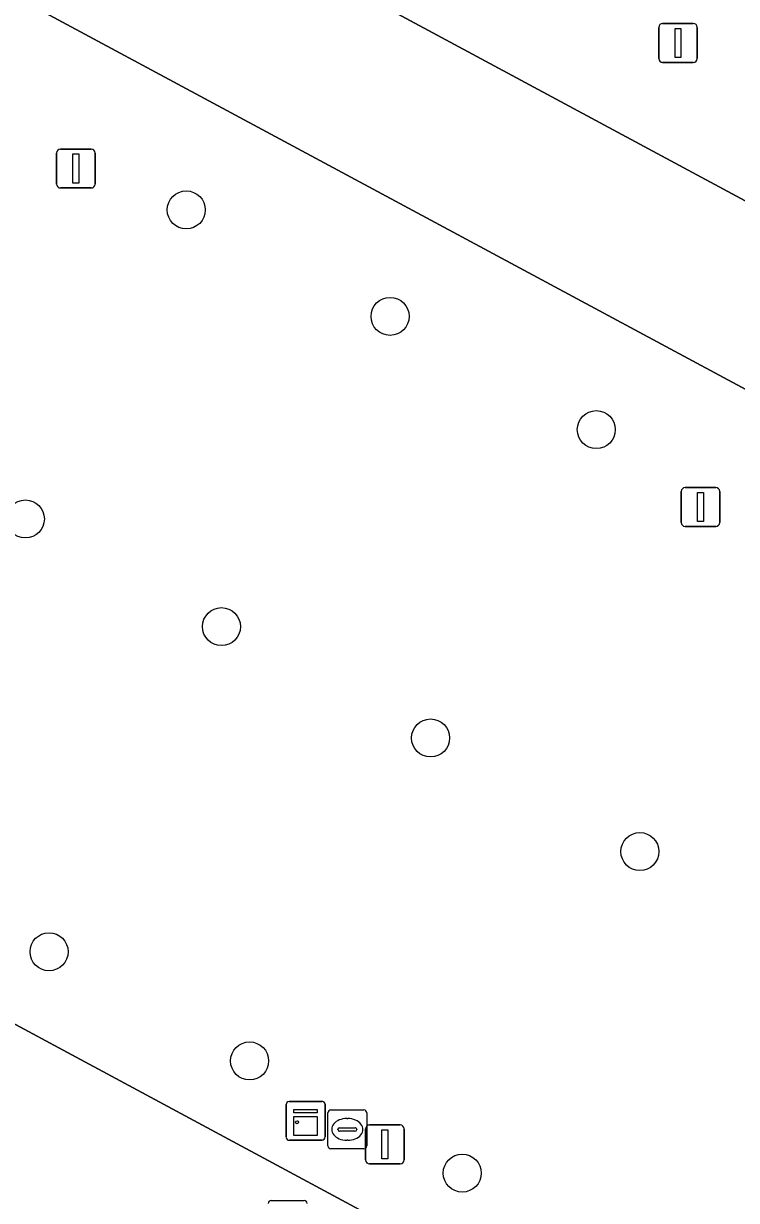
# Model space of a CAD drawing. Extents: x 159489 to 160304, y 383825 to 384531.
# Drawn here: x 159655.5 to 159673.86, y 384247.66 to 384277.95 of the extents above; entities that cross this region are included whole.
import ezdxf

# ---------------------------------------------------------------- set-up
doc = ezdxf.new("R2010")
doc.units = 0
for name, color, linetype in [('IMGEO_Boom', 7, 'Continuous'), ('IMGEO_Groenvoorziening', 7, 'Continuous'), ('IMGEO_Kast', 7, 'Continuous'), ('IMGEO_Lichtmast', 7, 'Continuous'), ('IMGEO_Rijbaan_lokaal_gesloten', 7, 'Continuous'), ('IMGEO_Rioolput', 7, 'Continuous'), ('IMGEO_Voetpad_gesloten', 7, 'Continuous')]:
    doc.layers.add(name, color=color, linetype=linetype)

msp = doc.modelspace()

# ---------------------------------------------------------------- linework, layer by layer
at = {"layer": 'IMGEO_Boom'}
for centre in [(159659.693, 384273.153), (159664.939, 384270.413), (159670.248, 384267.498), (159655.551, 384265.2), (159660.599, 384262.429), (159665.982, 384259.564), (159671.369, 384256.641), (159656.161, 384254.063), (159661.323, 384251.254), (159666.797, 384248.367)]:
    msp.add_circle(centre, 0.489, dxfattribs=at)
at = {"layer": 'IMGEO_Groenvoorziening'}
for points in [[(159657.072, 384282.538), (159698.254, 384260.388)], [(159699.221, 384255.028), (159655.026, 384278.787)], [(159653.655, 384278.383), (159643.082, 384258.763), (159687.782, 384234.713), (159702.031, 384227.047), (159699.72, 384254.238)]]:
    msp.add_lwpolyline(points, dxfattribs=at)
at = {"layer": 'IMGEO_Kast'}
for p, q in [((159662.265, 384249.288), (159662.265, 384250.129)), ((159662.265, 384250.129), (159662.265, 384249.288)), ((159662.34, 384250.213), (159663.181, 384250.213)), ((159663.181, 384250.213), (159662.34, 384250.213)), ((159663.265, 384250.138), (159663.265, 384249.297)), ((159663.265, 384249.297), (159663.265, 384250.138)), ((159663.19, 384249.213), (159662.349, 384249.213)), ((159662.349, 384249.213), (159663.19, 384249.213))]:
    msp.add_line(p, q, dxfattribs=at)
for points in [[(159662.46, 384250.003), (159663.06, 384250.003), (159663.06, 384249.918), (159662.46, 384249.918), (159662.46, 384250.003)], [(159662.46, 384249.828), (159663.06, 384249.828), (159663.06, 384249.339), (159662.46, 384249.339), (159662.46, 384249.828)]]:
    msp.add_lwpolyline(points, dxfattribs=at)
msp.add_circle((159662.544, 384249.677), 0.0377, dxfattribs=at)
for centre, start, end in [((159662.343, 384250.135), 92.4484, 184.2845), ((159662.343, 384250.135), 92.4484, 184.2845), ((159663.187, 384250.135), 2.4484, 94.2845), ((159663.187, 384250.135), 2.4484, 94.2845), ((159662.343, 384249.291), 182.4484, 274.2845), ((159662.343, 384249.291), 182.4484, 274.2845), ((159663.187, 384249.291), 272.4484, 4.2845), ((159663.187, 384249.291), 272.4484, 4.2845)]:
    msp.add_arc(centre, 0.0779, start, end, dxfattribs=at)
at = {"layer": 'IMGEO_Lichtmast'}
for p, q in [((159671.955, 384277.949), (159672.745, 384277.949)), ((159672.745, 384277.949), (159671.955, 384277.949)), ((159671.855, 384277.049), (159671.855, 384277.849)), ((159671.855, 384277.849), (159671.855, 384277.049)), ((159672.845, 384277.849), (159672.845, 384277.049)), ((159672.845, 384277.049), (159672.845, 384277.849)), ((159672.745, 384276.949), (159671.955, 384276.949)), ((159671.955, 384276.949), (159672.745, 384276.949)), ((159656.355, 384273.817), (159656.355, 384274.617)), ((159656.355, 384274.617), (159656.355, 384273.817)), ((159656.455, 384274.717), (159657.245, 384274.717)), ((159657.245, 384274.717), (159656.455, 384274.717)), ((159657.345, 384274.617), (159657.345, 384273.817)), ((159657.345, 384273.817), (159657.345, 384274.617)), ((159657.245, 384273.717), (159656.455, 384273.717)), ((159656.455, 384273.717), (159657.245, 384273.717)), ((159672.434, 384265.108), (159672.434, 384265.908)), ((159672.434, 384265.908), (159672.434, 384265.108)), ((159672.534, 384266.008), (159673.324, 384266.008)), ((159673.324, 384266.008), (159672.534, 384266.008)), ((159673.424, 384265.908), (159673.424, 384265.108)), ((159673.424, 384265.108), (159673.424, 384265.908)), ((159673.324, 384265.008), (159672.534, 384265.008)), ((159672.534, 384265.008), (159673.324, 384265.008)), ((159664.31, 384248.706), (159664.31, 384249.506)), ((159664.31, 384249.506), (159664.31, 384248.706)), ((159664.41, 384249.606), (159665.2, 384249.606)), ((159665.2, 384249.606), (159664.41, 384249.606)), ((159665.3, 384249.506), (159665.3, 384248.706)), ((159665.3, 384248.706), (159665.3, 384249.506)), ((159665.2, 384248.606), (159664.41, 384248.606)), ((159664.41, 384248.606), (159665.2, 384248.606))]:
    msp.add_line(p, q, dxfattribs=at)
for points in [[(159672.275, 384277.824), (159672.425, 384277.824), (159672.425, 384277.074), (159672.275, 384277.074), (159672.275, 384277.824)], [(159656.775, 384274.592), (159656.925, 384274.592), (159656.925, 384273.842), (159656.775, 384273.842), (159656.775, 384274.592)], [(159672.854, 384265.883), (159673.004, 384265.883), (159673.004, 384265.133), (159672.854, 384265.133), (159672.854, 384265.883)], [(159664.73, 384249.481), (159664.88, 384249.481), (159664.88, 384248.731), (159664.73, 384248.731), (159664.73, 384249.481)]]:
    msp.add_lwpolyline(points, dxfattribs=at)
for centre, start, end in [((159671.955, 384277.849), 90, 180), ((159671.955, 384277.849), 90, 180), ((159672.745, 384277.849), 0, 90), ((159672.745, 384277.849), 360, 90), ((159671.955, 384277.049), 180, 270), ((159671.955, 384277.049), 180, 270), ((159672.745, 384277.049), 270, 0), ((159672.745, 384277.049), 270, 0), ((159656.455, 384274.617), 90, 180), ((159656.455, 384274.617), 90, 180), ((159657.245, 384274.617), 0, 90), ((159657.245, 384274.617), 360, 90), ((159656.455, 384273.817), 180, 270), ((159656.455, 384273.817), 180, 270), ((159657.245, 384273.817), 270, 0), ((159657.245, 384273.817), 270, 0), ((159672.534, 384265.908), 90, 180), ((159672.534, 384265.908), 90, 180), ((159673.324, 384265.908), 0, 90), ((159673.324, 384265.908), 360, 90), ((159672.534, 384265.108), 180, 270), ((159672.534, 384265.108), 180, 270), ((159673.324, 384265.108), 270, 0), ((159673.324, 384265.108), 270, 0), ((159664.41, 384249.506), 90, 180), ((159664.41, 384249.506), 90, 180), ((159665.2, 384249.506), 0, 90), ((159665.2, 384249.506), 360, 90), ((159664.41, 384248.706), 180, 270), ((159664.41, 384248.706), 180, 270), ((159665.2, 384248.706), 270, 0), ((159665.2, 384248.706), 270, 0)]:
    msp.add_arc(centre, 0.1, start, end, dxfattribs=at)
at = {"layer": 'IMGEO_Rijbaan_lokaal_gesloten'}
msp.add_lwpolyline([(159653.711, 384246.637), (159666.397, 384239.997), (159671.595, 384237.203), (159672.497, 384238.902), (159686.109, 384231.571), (159687.782, 384234.713), (159643.082, 384258.763)], dxfattribs=at)
at = {"layer": 'IMGEO_Rioolput'}
for p, q in [((159663.338, 384249.066), (159663.338, 384249.918)), ((159663.413, 384249.992), (159664.265, 384249.992)), ((159663.826, 384249.772), (159663.851, 384249.772)), ((159664.339, 384249.918), (159664.339, 384249.066)), ((159663.597, 384249.486), (159663.597, 384249.498)), ((159664.035, 384249.449), (159663.637, 384249.449)), ((159663.64, 384249.535), (159664.038, 384249.535)), ((159664.081, 384249.498), (159664.081, 384249.486)), ((159663.849, 384249.212), (159663.824, 384249.212)), ((159664.265, 384248.992), (159663.413, 384248.992)), ((159661.878, 384247.663), (159662.73, 384247.663))]:
    msp.add_line(p, q, dxfattribs=at)
for points in [[(159663.338, 384249.066), (159663.338, 384249.918)], [(159663.413, 384249.992), (159664.265, 384249.992)], [(159664.339, 384249.918), (159664.339, 384249.066)], [(159664.265, 384248.992), (159663.413, 384248.992)], [(159661.878, 384247.663), (159662.73, 384247.663)]]:
    msp.add_lwpolyline(points, dxfattribs=at)
for centre, radius, start, end in [((159663.415, 384249.916), 0.0765, 91.552, 178.448), ((159663.415, 384249.916), 0.0765, 91.552, 178.448), ((159664.263, 384249.916), 0.0765, 1.552, 88.448), ((159664.263, 384249.916), 0.0765, 1.552, 88.448), ((159663.637, 384249.495), 0.0403, 85.8775, 175.7526), ((159663.634, 384249.485), 0.0366, 178.938, 274.7102), ((159664.038, 384249.492), 0.043, 264.8664, 352.4533), ((159664.042, 384249.497), 0.0386, 1.7309, 96.639), ((159663.415, 384249.068), 0.0765, 181.552, 268.448), ((159663.415, 384249.068), 0.0765, 181.552, 268.448), ((159664.263, 384249.068), 0.0765, 271.552, 358.448), ((159664.263, 384249.068), 0.0765, 271.552, 358.448), ((159661.88, 384247.587), 0.0765, 91.552, 178.448), ((159661.88, 384247.587), 0.0765, 91.552, 178.448), ((159662.728, 384247.587), 0.0765, 1.552, 88.448), ((159662.728, 384247.587), 0.0765, 1.552, 88.448)]:
    msp.add_arc(centre, radius, start, end, dxfattribs=at)
for centre, major_axis, ratio, start_param, end_param in [((159663.825, 384249.492), (-0.387, 0.002), 0.722429, 4.712389, 7.853982), ((159663.85, 384249.492), (-0.39, 0.002), 0.717154, 1.570796, 4.712389)]:
    msp.add_ellipse(centre, major_axis=major_axis, ratio=ratio, start_param=start_param, end_param=end_param, dxfattribs=at)
at = {"layer": 'IMGEO_Voetpad_gesloten'}
for points in [[(159698.254, 384260.388), (159657.072, 384282.538)], [(159655.026, 384278.787), (159699.221, 384255.028)]]:
    msp.add_lwpolyline(points, dxfattribs=at)

doc.saveas('drawing.dxf')
